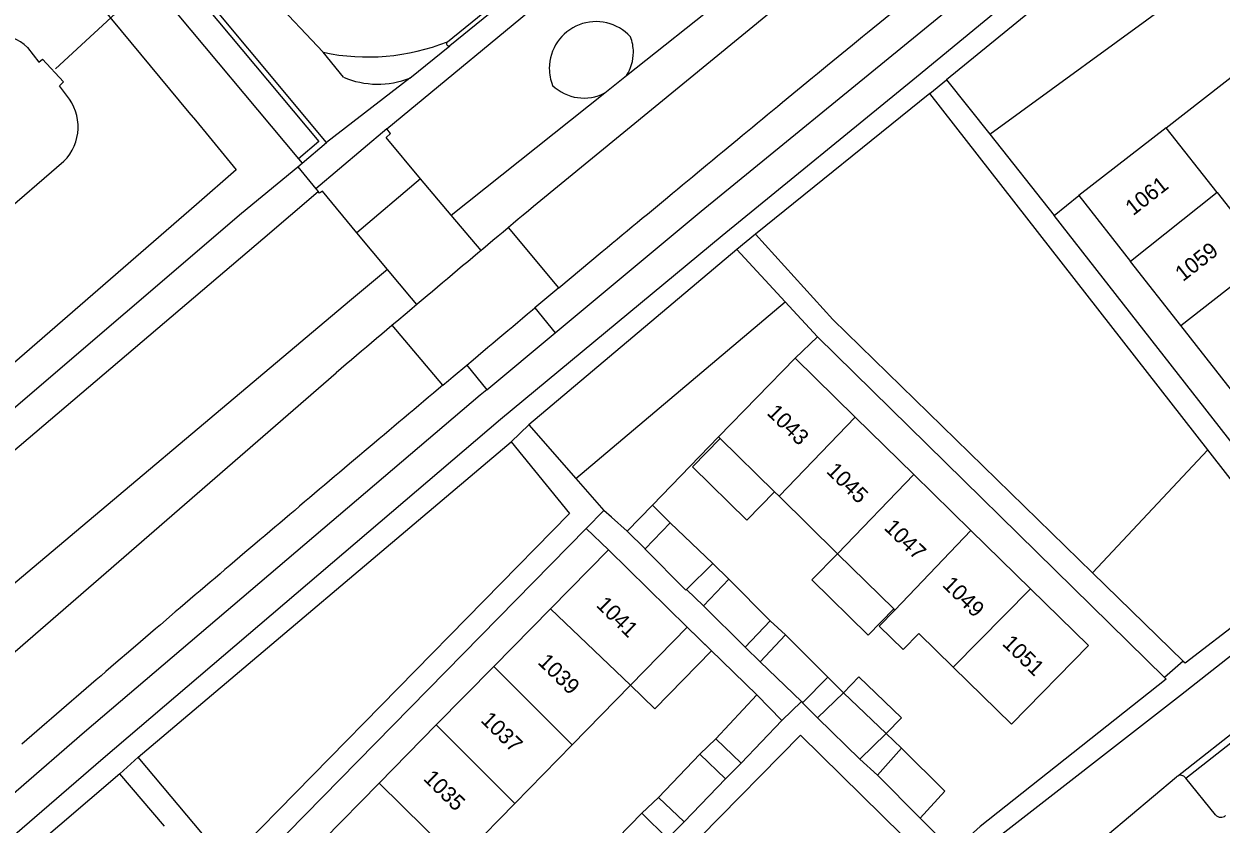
# Model space of a CAD drawing. Extents: x 194485 to 197793, y 468269 to 470822.
# Drawn here: x 196081 to 196172.6, y 470376.5 to 470437.7 of the extents above; entities that cross this region are included whole.
import ezdxf

# ---------------------------------------------------------------- set-up
doc = ezdxf.new("R2010")
doc.units = 0
for name, color, linetype in [('BGT grensvlak begroeid terreindeel', 7, 'Continuous'), ('BGT grensvlak begroeid terreindeel LR', 7, 'Continuous'), ('BGT grensvlak gebouwinstallatie plus 1', 7, 'Continuous'), ('BGT grensvlak onbegroeid terreindeel', 7, 'Continuous'), ('BGT grensvlak ondersteunend wegdeel', 7, 'Continuous'), ('BGT grensvlak pand op maaiveld', 7, 'Continuous'), ('BGT grensvlak pand op maaiveld LR', 7, 'Continuous'), ('BGT grensvlak waterdeel', 7, 'Continuous'), ('BGT grensvlak wegdeel', 7, 'Continuous'), ('BGT lijnelement kunstwerkdeel uitbreiding populatie duiker', 7, 'Continuous'), ('BGT tekst huisnummerreeks', 7, 'Continuous')]:
    doc.layers.add(name, color=color, linetype=linetype)

msp = doc.modelspace()

# ---------------------------------------------------------------- linework, layer by layer
at = {"layer": 'BGT grensvlak begroeid terreindeel'}
for p, q in [((196154.927, 470429.305), (196171.871, 470441.658)), ((196125.476, 470432.477), (196127.123, 470433.788)), ((196123.248, 470402.953), (196139.264, 470416.47)), ((196171.617, 470405.143), (196162.802, 470395.742))]:
    msp.add_line(p, q, dxfattribs=at)
msp.add_lwpolyline([(196057.701, 470429.716), (196076.277, 470443.853), (196076.4, 470443.949), (196076.525, 470444.042), (196080.388, 470446.982), (196082.432, 470444.511), (196082.529, 470444.394), (196093.639, 470430.965), (196094.129, 470430.373), (196095.185, 470429.096), (196097.264, 470426.583), (196094.204, 470423.926), (196052.964, 470388.124), (196030.482, 470368.264)], dxfattribs=at)
for centre, radius, start, end in [((196124.797, 470434.344), 3.577, 42.47327, 179.99037), ((196124.378, 470435.577), 3.279, 0.02479, 21.15598), ((196124.398, 470435.576), 3.259, 326.7373, 0.04049), ((196124.798, 470434.347), 3.578, 180.03472, 201.32707), ((196123.86, 470435.506), 3.434, 225.77276, 298.07904)]:
    msp.add_arc(centre, radius, start, end, dxfattribs=at)
at = {"layer": 'BGT grensvlak begroeid terreindeel LR'}
for p, q in [((196127.123, 470433.788), (196153.376, 470454.676)), ((196113.708, 470423.113), (196125.476, 470432.477))]:
    msp.add_line(p, q, dxfattribs=at)
msp.add_lwpolyline([(196108.823, 470418.962), (196105.934, 470416.534), (196077.553, 470392.642), (196062.148, 470379.232), (196040.101, 470359.904), (196028.822, 470348.597)], dxfattribs=at)
at = {"layer": 'BGT grensvlak gebouwinstallatie plus 1'}
for p, q in [((196127.191, 470398.922), (196129.121, 470400.921)), ((196129.121, 470400.921), (196130.468, 470399.55)), ((196128.557, 470397.576), (196127.191, 470398.922)), ((196133.727, 470396.444), (196134.959, 470395.257)), ((196133.017, 470393.201), (196131.722, 470394.463)), ((196138.117, 470392.048), (196139.309, 470390.988)), ((196137.355, 470388.907), (196136.2, 470390.043)), ((196142.531, 470387.742), (196143.738, 470386.554)), ((196144.905, 470387.772), (196143.738, 470386.554)), ((196148.173, 470384.639), (196144.905, 470387.772)), ((196140.6, 470385.786), (196141.757, 470384.626)), ((196147.01, 470383.423), (196148.173, 470384.639)), ((196132.734, 470381.846), (196133.971, 470383.016)), ((196147.01, 470383.423), (196148.165, 470382.299)), ((196134.697, 470379.951), (196135.908, 470381.16)), ((196144.978, 470381.456), (196146.35, 470380.244)), ((196128.307, 470377.347), (196129.569, 470378.53)), ((196130.271, 470375.389), (196131.545, 470376.675))]:
    msp.add_line(p, q, dxfattribs=at)
for points in [[(196138.458, 470401.931), (196136.339, 470399.771), (196132.184, 470403.848), (196134.303, 470406.008)], [(196147.595, 470392.966), (196145.629, 470390.962), (196141.323, 470395.186), (196143.289, 470397.19)], [(196131.784, 470391.572), (196133.632, 470389.763), (196129.293, 470385.329), (196127.445, 470387.138)]]:
    msp.add_lwpolyline(points, dxfattribs=at)
at = {"layer": 'BGT grensvlak onbegroeid terreindeel'}
for p, q in [((196168.441, 470429.8), (196174.229, 470434.31)), ((196159.86, 470423.073), (196161.755, 470424.606)), ((196140.029, 470412.171), (196141.74, 470413.793)), ((196129.121, 470400.921), (196134.164, 470406.144))]:
    msp.add_line(p, q, dxfattribs=at)
at = {"layer": 'BGT grensvlak ondersteunend wegdeel'}
msp.add_arc((196113.523, 470436.236), 0.177, 126.05858, 298.70947, dxfattribs=at)
at = {"layer": 'BGT grensvlak pand op maaiveld'}
for p, q in [((196168.441, 470429.8), (196161.755, 470424.606)), ((196172.34, 470424.833), (196168.441, 470429.8)), ((196161.755, 470424.606), (196165.713, 470419.56)), ((196172.34, 470424.833), (196176.22, 470419.891)), ((196169.558, 470414.659), (196165.713, 470419.56)), ((196173.436, 470409.715), (196169.558, 470414.659)), ((196140.029, 470412.171), (196134.164, 470406.144)), ((196144.639, 470407.653), (196140.029, 470412.171)), ((196144.639, 470407.653), (196149.127, 470403.254)), ((196134.164, 470406.144), (196134.303, 470406.008)), ((196134.303, 470406.008), (196138.458, 470401.931)), ((196149.127, 470403.254), (196153.486, 470398.981)), ((196138.458, 470401.931), (196138.803, 470401.592)), ((196143.289, 470397.19), (196138.803, 470401.592)), ((196130.468, 470399.55), (196128.557, 470397.576)), ((196133.727, 470396.444), (196130.468, 470399.55)), ((196153.486, 470398.981), (196158.051, 470394.507)), ((196121.315, 470392.982), (196125.74, 470397.482)), ((196125.74, 470397.482), (196131.784, 470391.572)), ((196147.595, 470392.966), (196143.289, 470397.19)), ((196131.722, 470394.463), (196133.727, 470396.444)), ((196134.959, 470395.257), (196133.017, 470393.201)), ((196138.117, 470392.048), (196134.959, 470395.257)), ((196116.978, 470388.572), (196121.315, 470392.982)), ((196133.017, 470393.201), (196136.2, 470390.043)), ((196147.678, 470392.884), (196147.595, 470392.966)), ((196136.2, 470390.043), (196138.117, 470392.048)), ((196131.784, 470391.572), (196127.445, 470387.138)), ((196152.125, 470388.52), (196149.511, 470391.086)), ((196139.309, 470390.988), (196137.355, 470388.907)), ((196142.531, 470387.742), (196139.309, 470390.988)), ((196112.572, 470384.09), (196116.978, 470388.572)), ((196137.355, 470388.907), (196140.515, 470385.871)), ((196140.6, 470385.786), (196142.531, 470387.742)), ((196127.445, 470387.138), (196122.969, 470382.563)), ((196143.738, 470386.554), (196141.757, 470384.626)), ((196147.01, 470383.423), (196143.738, 470386.554)), ((196137.11, 470386.382), (196133.971, 470383.016)), ((196139.023, 470384.423), (196137.11, 470386.382)), ((196140.515, 470385.871), (196140.6, 470385.786)), ((196108.198, 470379.641), (196112.572, 470384.09)), ((196135.908, 470381.16), (196139.023, 470384.423)), ((196141.757, 470384.626), (196144.978, 470381.456)), ((196133.971, 470383.016), (196135.908, 470381.16)), ((196144.978, 470381.456), (196147.01, 470383.423)), ((196122.969, 470382.563), (196118.573, 470378.071)), ((196148.165, 470382.299), (196146.35, 470380.244)), ((196132.734, 470381.846), (196129.569, 470378.53)), ((196134.697, 470379.951), (196132.734, 470381.846)), ((196146.35, 470380.244), (196149.598, 470376.96)), ((196103.925, 470375.294), (196108.198, 470379.641)), ((196131.545, 470376.675), (196134.697, 470379.951)), ((196129.569, 470378.53), (196131.545, 470376.675)), ((196118.573, 470378.071), (196114.26, 470373.663)), ((196128.307, 470377.347), (196125.205, 470374.173)), ((196130.271, 470375.389), (196128.307, 470377.347))]:
    msp.add_line(p, q, dxfattribs=at)
for points in [[(196128.557, 470397.576), (196128.539, 470397.558), (196131.658, 470394.4), (196131.722, 470394.463)], [(196158.051, 470394.507), (196162.487, 470390.159), (196156.585, 470384.144), (196152.125, 470388.52)], [(196149.511, 470391.086), (196148.301, 470389.853), (196146.469, 470391.652), (196147.678, 470392.884)], [(196149.598, 470376.96), (196151.501, 470379.015), (196148.165, 470382.299)]]:
    msp.add_lwpolyline(points, dxfattribs=at)
at = {"layer": 'BGT grensvlak pand op maaiveld LR'}
for p, q in [((196172.34, 470424.833), (196165.713, 470419.56)), ((196169.558, 470414.659), (196176.22, 470419.891)), ((196144.639, 470407.653), (196138.803, 470401.592)), ((196143.289, 470397.19), (196149.127, 470403.254)), ((196153.486, 470398.981), (196147.678, 470392.884)), ((196152.125, 470388.52), (196158.051, 470394.507)), ((196121.315, 470392.982), (196127.445, 470387.138)), ((196122.969, 470382.563), (196116.978, 470388.572)), ((196112.572, 470384.09), (196118.573, 470378.071)), ((196114.26, 470373.663), (196108.198, 470379.641))]:
    msp.add_line(p, q, dxfattribs=at)
at = {"layer": 'BGT grensvlak waterdeel'}
for p, q in [((196081.284, 470435.94), (196082.149, 470434.81)), ((196084.274, 470432.287), (196083.738, 470433.009)), ((196047.017, 470395.306), (196084.07, 470427.237))]:
    msp.add_line(p, q, dxfattribs=at)
msp.add_lwpolyline([(196082.149, 470434.81), (196082.436, 470435.062), (196084.038, 470433.303), (196083.738, 470433.009)], dxfattribs=at)
for centre, radius, start, end in [((196078.549, 470433.069), 3.965, 46.39545, 123.03213), ((196081.413, 470429.873), 3.743, 315.22237, 40.1511)]:
    msp.add_arc(centre, radius, start, end, dxfattribs=at)
at = {"layer": 'BGT grensvlak wegdeel'}
for p, q in [((196083.034, 470450.138), (196102.025, 470427.421)), ((196167.886, 470446.754), (196151.626, 470433.475)), ((196113.419, 470436.379), (196122.434, 470443.689)), ((196122.681, 470443.433), (196113.608, 470436.081)), ((196096.89, 470443.029), (196103.923, 470435.574)), ((196110.542, 470433.599), (196113.608, 470436.081)), ((196105.466, 470433.67), (196103.923, 470435.574)), ((196110.542, 470433.599), (196104.178, 470428.682)), ((196150.35, 470432.419), (196151.626, 470433.475)), ((196151.626, 470433.475), (196154.927, 470429.305)), ((196150.35, 470432.419), (196136.999, 470421.65)), ((196171.617, 470405.143), (196150.35, 470432.419)), ((196108.795, 470429.709), (196103.358, 470425.127)), ((196102.304, 470427.087), (196104.178, 470428.682)), ((196154.927, 470429.305), (196159.86, 470423.073)), ((196101.963, 470426.805), (196102.304, 470427.087)), ((196102.025, 470427.421), (196102.304, 470427.087)), ((196097.667, 470423.258), (196101.963, 470426.805)), ((196101.963, 470426.805), (196103.358, 470425.127)), ((196103.358, 470425.127), (196103.539, 470424.908)), ((196111.366, 470425.896), (196106.482, 470421.765)), ((196113.708, 470423.113), (196111.366, 470425.896)), ((196115.992, 470420.399), (196113.708, 470423.113)), ((196180.263, 470396.993), (196159.86, 470423.073)), ((196108.823, 470418.962), (196106.482, 470421.765)), ((196121.957, 470417.552), (196118.088, 470422.159)), ((196136.999, 470421.65), (196135.566, 470420.469)), ((196135.566, 470420.469), (196119.664, 470407.049)), ((196139.264, 470416.47), (196135.566, 470420.469)), ((196121.957, 470417.552), (196120.115, 470416.014)), ((196120.115, 470416.014), (196121.657, 470414.1)), ((196141.74, 470413.793), (196139.264, 470416.47)), ((196113.07, 470410.094), (196109.203, 470414.683)), ((196116.429, 470409.75), (196121.657, 470414.1)), ((196141.74, 470413.793), (196168.317, 470387.711)), ((196114.906, 470411.64), (196116.429, 470409.75)), ((196169.297, 470380.176), (196208.96, 470411.349)), ((196043.902, 470358.119), (196104.906, 470411.052)), ((196169.937, 470380.005), (196209.292, 470410.936)), ((196169.531, 470386.371), (196198.273, 470409.022)), ((196118.293, 470405.748), (196119.664, 470407.049)), ((196119.664, 470407.049), (196123.248, 470402.953)), ((196089.754, 470381.61), (196118.293, 470405.748)), ((196178.851, 470395.864), (196171.617, 470405.143)), ((196123.248, 470402.953), (196125.396, 470400.499)), ((196125.396, 470400.499), (196124.053, 470399.132)), ((196124.053, 470399.132), (196097.922, 470372.528)), ((196125.74, 470397.482), (196124.053, 470399.132)), ((196162.802, 470395.742), (196169.734, 470388.98)), ((196131.784, 470391.572), (196137.11, 470386.382)), ((196169.734, 470388.98), (196168.317, 470387.711)), ((196139.023, 470384.423), (196140.515, 470385.871)), ((196088.353, 470380.349), (196089.754, 470381.61)), ((196088.353, 470380.349), (196072.3, 470366.651)), ((196091.774, 470376.328), (196088.353, 470380.349)), ((196169.937, 470380.005), (196169.916, 470380.03)), ((196172.206, 470377.209), (196169.937, 470380.005))]:
    msp.add_line(p, q, dxfattribs=at)
for points in [[(196230.421, 470511.825), (196214.873, 470500), (196161.207, 470457.557), (196120.005, 470423.768)], [(196121.657, 470414.1), (196132.844, 470423.411), (196166.464, 470450.883), (196197.146, 470475.246), (196217.005, 470490.8)], [(196218.583, 470488.912), (196198.753, 470473.311), (196168.032, 470449.087), (196149.334, 470433.672), (196134.438, 470421.526), (196117.484, 470407.464), (196087.083, 470381.51), (196071.448, 470368.045), (196051.971, 470350.998), (196026.771, 470328.275), (196000, 470304.407), (195952.08, 470261.467)], [(196108.795, 470429.709), (196134.871, 470451.271), (196150.615, 470463.987)], [(196104.178, 470428.682), (196092.257, 470442.975), (196083.191, 470453.796)], [(196083.133, 470453.181), (196103.585, 470428.739), (196102.025, 470427.421)], [(196121.957, 470417.552), (196125.277, 470420.326), (196125.66, 470420.645), (196126.042, 470420.964), (196126.425, 470421.282), (196126.808, 470421.601), (196127.191, 470421.919), (196127.573, 470422.238), (196127.956, 470422.556), (196128.339, 470422.875), (196128.723, 470423.193), (196130.255, 470424.465), (196130.639, 470424.783), (196131.022, 470425.101), (196131.406, 470425.419), (196131.789, 470425.736), (196132.173, 470426.054), (196132.556, 470426.372), (196133.324, 470427.006), (196133.707, 470427.324), (196134.09, 470427.641), (196134.474, 470427.959), (196135.626, 470428.91), (196136.008, 470429.226), (196136.391, 470429.541), (196136.774, 470429.857), (196137.156, 470430.173), (196137.539, 470430.488), (196137.922, 470430.804), (196138.304, 470431.119), (196138.687, 470431.434), (196139.07, 470431.75), (196141.368, 470433.639), (196141.752, 470433.954), (196142.518, 470434.583), (196144.436, 470436.156), (196145.203, 470436.784), (196145.587, 470437.099), (196159.516, 470448.432)], [(196111.366, 470425.896), (196108.735, 470429.066), (196109.065, 470429.368), (196108.795, 470429.709)], [(196023.161, 470355.086), (196056.181, 470384.642), (196060.341, 470388.055), (196072.569, 470398.597), (196099.284, 470421.292), (196103.539, 470424.908)], [(196106.482, 470421.765), (196103.852, 470424.943), (196103.639, 470424.787), (196103.539, 470424.908)], [(196021.097, 470356.495), (196054.641, 470386.376), (196060.341, 470391.192), (196070.925, 470400.38), (196097.667, 470423.258)], [(196120.005, 470423.768), (196119.618, 470423.443), (196119.231, 470423.119), (196118.844, 470422.794), (196118.457, 470422.469), (196118.088, 470422.159)], [(196118.088, 470422.159), (196118.07, 470422.144), (196117.683, 470421.819), (196117.296, 470421.494), (196116.909, 470421.169), (196116.522, 470420.844), (196116.135, 470420.519), (196115.992, 470420.399)], [(196136.999, 470421.65), (196142.922, 470415.135), (196162.802, 470395.742)], [(196115.992, 470420.399), (196115.748, 470420.194), (196115.361, 470419.869), (196114.975, 470419.544), (196114.588, 470419.219), (196114.201, 470418.893), (196113.815, 470418.568), (196113.428, 470418.243), (196113.042, 470417.917), (196112.655, 470417.592), (196112.268, 470417.266), (196111.882, 470416.941), (196111.106, 470416.287), (196111.091, 470416.275)], [(196111.091, 470416.275), (196110.675, 470416.746), (196108.823, 470418.962)], [(196111.091, 470416.275), (196110.718, 470415.961), (196110.331, 470415.634), (196109.555, 470414.98), (196109.203, 470414.683)], [(196114.906, 470411.64), (196115.388, 470412.046), (196115.767, 470412.364), (196116.525, 470413.002), (196116.904, 470413.32), (196117.283, 470413.639), (196118.041, 470414.275), (196118.421, 470414.594), (196118.799, 470414.912), (196119.179, 470415.23), (196119.558, 470415.548), (196119.938, 470415.866), (196120.115, 470416.014)], [(196109.203, 470414.683), (196109.168, 470414.653), (196108.78, 470414.326), (196108.392, 470413.998), (196108.005, 470413.671), (196107.617, 470413.344), (196107.23, 470413.017), (196106.842, 470412.689), (196106.068, 470412.035), (196105.68, 470411.707), (196105.293, 470411.38), (196104.906, 470411.052)], [(196113.07, 470410.094), (196113.494, 470410.451), (196113.872, 470410.77), (196114.906, 470411.64)], [(196116.429, 470409.75), (196115.916, 470409.323), (196085.653, 470383.536), (196069.93, 470369.918), (196037.213, 470341.139), (196036.304, 470340.309)], [(196113.07, 470410.094), (196112.736, 470409.813), (196112.358, 470409.494), (196111.979, 470409.175), (196111.601, 470408.856), (196111.222, 470408.537), (196110.844, 470408.217), (196110.465, 470407.898), (196110.087, 470407.579), (196109.709, 470407.259), (196109.33, 470406.94), (196108.952, 470406.62), (196108.574, 470406.301), (196108.196, 470405.981), (196107.817, 470405.662), (196107.061, 470405.022), (196106.683, 470404.703), (196105.927, 470404.063), (196105.545, 470403.74), (196105.164, 470403.417), (196104.782, 470403.094), (196104.401, 470402.771), (196104.019, 470402.448), (196103.638, 470402.125), (196103.256, 470401.802), (196102.875, 470401.479), (196102.493, 470401.156), (196102.112, 470400.833), (196101.73, 470400.51), (196101.349, 470400.188), (196100.968, 470399.863), (196100.586, 470399.54), (196100.205, 470399.218), (196099.824, 470398.894), (196099.443, 470398.571), (196099.062, 470398.247), (196098.681, 470397.924), (196097.919, 470397.276), (196097.538, 470396.953), (196096.777, 470396.305), (196096.397, 470395.981), (196096.016, 470395.657), (196095.636, 470395.333), (196095.255, 470395.008), (196094.875, 470394.684), (196094.494, 470394.36), (196094.114, 470394.035), (196093.734, 470393.711), (196092.974, 470393.061), (196092.594, 470392.737), (196091.454, 470391.762), (196091.075, 470391.436), (196090.695, 470391.111), (196090.316, 470390.786), (196089.937, 470390.46), (196089.179, 470389.81), (196088.042, 470388.832), (196087.663, 470388.507), (196087.286, 470388.181), (196086.907, 470387.856), (196086.529, 470387.529), (196086.15, 470387.202), (196085.394, 470386.551), (196085.015, 470386.224), (196084.637, 470385.898), (196083.881, 470385.244), (196083.503, 470384.918), (196083.125, 470384.591), (196082.748, 470384.264), (196081.614, 470383.283), (196081.237, 470382.956), (196080.859, 470382.629)], [(196118.293, 470405.748), (196122.764, 470400.285), (196096.53, 470373.527), (196089.754, 470381.61)], [(196127.191, 470398.922), (196125.971, 470399.994), (196125.396, 470400.499)], [(196169.734, 470388.98), (196169.88, 470388.838), (196178.916, 470395.781), (196178.851, 470395.864)], [(196168.317, 470387.711), (196168.434, 470387.596), (196154.197, 470376.312), (196152.139, 470374.459), (196149.598, 470376.96)], [(196145.895, 470366.521), (196149.848, 470370.279), (196152.765, 470372.957), (196154.928, 470375.023), (196169.531, 470386.371)], [(196150.339, 470373.368), (196148.252, 470375.617), (196140.438, 470383.303), (196132.777, 470375.497)], [(196163.869, 470375.619), (196163.935, 470375.683), (196169.217, 470380.113)]]:
    msp.add_lwpolyline(points, dxfattribs=at)
for centre, radius, start, end in [((196107.331, 470451.788), 16.568, 258.13138, 291.55967), ((196108.091, 470439.833), 6.698, 246.93063, 291.46664), ((196169.506, 470379.828), 0.406, 121.02442, 135.41645), ((196169.533, 470379.793), 0.45, 31.76958, 121.68748), ((196172.624, 470377.577), 0.557, 221.408, 310.04306)]:
    msp.add_arc(centre, radius, start, end, dxfattribs=at)
at = {"layer": 'BGT lijnelement kunstwerkdeel uitbreiding populatie duiker'}
msp.add_line((196083.423, 470434.318), (196101.07, 470450.583), dxfattribs=at)

# ---------------------------------------------------------------- texts
at = {"layer": 'BGT tekst huisnummerreeks'}
for s, rotation, p in [('1061', 38.1, (196165.906, 470423.025)), ('1059', 38.1, (196169.716, 470417.979)), ('1043', 315.6, (196137.81, 470407.904)), ('1045', 315.6, (196142.355, 470403.449)), ('1047', 315.6, (196146.782, 470399.11)), ('1049', 315.6, (196151.244, 470394.737)), ('1041', 315.5, (196124.74, 470393.198)), ('1051', 315.6, (196155.828, 470390.244)), ('1039', 315.5, (196120.274, 470388.825)), ('1037', 315.5, (196115.905, 470384.379)), ('1035', 315.5, (196111.511, 470379.916))]:
    msp.add_text(s, height=1.2, rotation=rotation, dxfattribs=at).set_placement(p)

doc.saveas('drawing.dxf')
